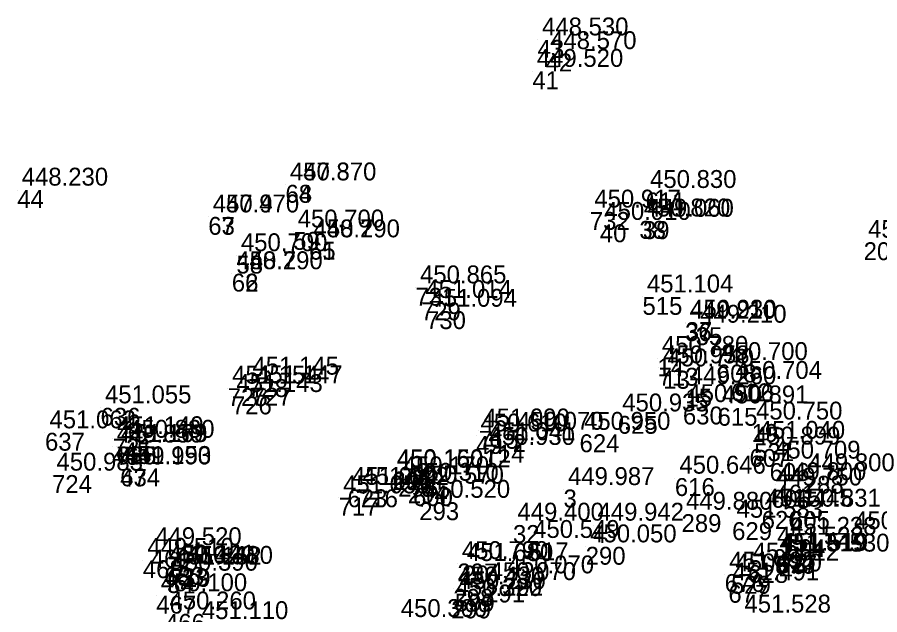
# Model space of a CAD drawing. Extents: x -874038 to -859694, y -1059487 to -1049069.
# Drawn here: x -863689 to -863631.1, y -1054948.3 to -1054908.2 of the extents above; entities that cross this region are included whole.
import ezdxf

# ---------------------------------------------------------------- set-up
doc = ezdxf.new("R2010")
doc.units = 0
doc.layers.add('Vrstva 60', color=7, linetype='Continuous')
doc.layers.add('Vrstva 61', color=7, linetype='Continuous')

msp = doc.modelspace()

# ---------------------------------------------------------------- linework, layer by layer
at = {"layer": 'Vrstva 60'}
for p, q in [((-863654.04, -1054909.75), (-863654.04, -1054909.75)), ((-863653.5, -1054910.67), (-863653.5, -1054910.67)), ((-863654.39, -1054911.86), (-863654.39, -1054911.86)), ((-863688.96, -1054919.83), (-863688.96, -1054919.83)), ((-863670.96, -1054919.48), (-863670.96, -1054919.48)), ((-863670.96, -1054919.48), (-863670.96, -1054919.48)), ((-863646.791, -1054919.987), (-863646.791, -1054919.987)), ((-863676.14, -1054921.63), (-863676.14, -1054921.63)), ((-863676.14, -1054921.63), (-863676.14, -1054921.63)), ((-863650.532, -1054921.302), (-863650.532, -1054921.302)), ((-863649.86, -1054922.13), (-863649.86, -1054922.13)), ((-863647.21, -1054921.9), (-863647.21, -1054921.9)), ((-863646.97, -1054921.92), (-863646.97, -1054921.92)), ((-863670.44, -1054922.64), (-863670.44, -1054922.64)), ((-863669.38, -1054923.3), (-863669.38, -1054923.3)), ((-863669.38, -1054923.3), (-863669.38, -1054923.3)), ((-863632.157, -1054923.332), (-863632.157, -1054923.332)), ((-863674.25, -1054924.23), (-863674.25, -1054924.23)), ((-863674.56, -1054925.44), (-863674.56, -1054925.44)), ((-863674.56, -1054925.44), (-863674.56, -1054925.44)), ((-863662.231, -1054926.387), (-863662.231, -1054926.387)), ((-863661.867, -1054927.367), (-863661.867, -1054927.367)), ((-863647, -1054927), (-863647, -1054927)), ((-863661.527, -1054927.957), (-863661.527, -1054927.957)), ((-863644.14, -1054928.76), (-863644.14, -1054928.76)), ((-863644.1, -1054928.69), (-863644.1, -1054928.69)), ((-863643.43, -1054929.03), (-863643.43, -1054929.03)), ((-863646, -1054931.12), (-863646, -1054931.12)), ((-863645.916, -1054931.757), (-863645.916, -1054931.757)), ((-863645.62, -1054931.96), (-863645.62, -1054931.96)), ((-863642.005, -1054931.536), (-863642.005, -1054931.536)), ((-863673.473, -1054932.515), (-863673.473, -1054932.515)), ((-863674.836, -1054933.123), (-863674.836, -1054933.123)), ((-863673.225, -1054933.092), (-863673.225, -1054933.092)), ((-863644.12, -1054933.16), (-863644.12, -1054933.16)), ((-863641.056, -1054932.801), (-863641.056, -1054932.801)), ((-863674.555, -1054933.68), (-863674.555, -1054933.68)), ((-863644.286, -1054934.355), (-863644.286, -1054934.355)), ((-863683.371, -1054934.441), (-863683.371, -1054934.441)), ((-863641.96, -1054934.443), (-863641.96, -1054934.443)), ((-863648.657, -1054934.983), (-863648.657, -1054934.983)), ((-863639.68, -1054935.53), (-863639.68, -1054935.53)), ((-863687.098, -1054936.116), (-863687.098, -1054936.116)), ((-863657.978, -1054935.988), (-863657.978, -1054935.988)), ((-863682.551, -1054936.509), (-863682.551, -1054936.509)), ((-863658.17, -1054936.33), (-863658.17, -1054936.33)), ((-863655.713, -1054936.213), (-863655.713, -1054936.213)), ((-863651.223, -1054936.218), (-863651.223, -1054936.218)), ((-863682.59, -1054937.07), (-863682.59, -1054937.07)), ((-863682.301, -1054937.039), (-863682.301, -1054937.039)), ((-863682.299, -1054937.033), (-863682.299, -1054937.033)), ((-863681.82, -1054936.75), (-863681.82, -1054936.75)), ((-863657.63, -1054937.23), (-863657.63, -1054937.23)), ((-863657.595, -1054936.913), (-863657.595, -1054936.913)), ((-863639.819, -1054937.204), (-863639.819, -1054937.204)), ((-863639.5, -1054936.82), (-863639.5, -1054936.82)), ((-863638.467, -1054938.151), (-863638.467, -1054938.151)), ((-863686.626, -1054938.955), (-863686.626, -1054938.955)), ((-863682.05, -1054938.54), (-863682.05, -1054938.54)), ((-863682.048, -1054938.508), (-863682.048, -1054938.508)), ((-863663.79, -1054938.76), (-863663.79, -1054938.76)), ((-863663.78, -1054938.72), (-863663.78, -1054938.72)), ((-863636.17, -1054939), (-863636.17, -1054939)), ((-863663.39, -1054939.2), (-863663.39, -1054939.2)), ((-863644.824, -1054939.159), (-863644.824, -1054939.159)), ((-863666.794, -1054939.911), (-863666.794, -1054939.911)), ((-863666.089, -1054939.913), (-863666.089, -1054939.913)), ((-863662.75, -1054939.64), (-863662.75, -1054939.64)), ((-863662.4, -1054939.83), (-863662.4, -1054939.83)), ((-863652.299, -1054939.926), (-863652.299, -1054939.926)), ((-863638.36, -1054939.95), (-863638.36, -1054939.95)), ((-863638.08, -1054939.6), (-863638.08, -1054939.6)), ((-863667.391, -1054940.481), (-863667.391, -1054940.481)), ((-863661.98, -1054940.78), (-863661.98, -1054940.78)), ((-863644.38, -1054941.58), (-863644.38, -1054941.58)), ((-863639.002, -1054941.365), (-863639.002, -1054941.365)), ((-863637.104, -1054941.375), (-863637.104, -1054941.375)), ((-863655.69, -1054942.31), (-863655.69, -1054942.31)), ((-863650.315, -1054942.315), (-863650.315, -1054942.315)), ((-863640.983, -1054942.115), (-863640.983, -1054942.115)), ((-863631.137, -1054941.937), (-863631.137, -1054941.937)), ((-863633.1, -1054942.89), (-863633.1, -1054942.89)), ((-863654.636, -1054943.472), (-863654.636, -1054943.472)), ((-863637.393, -1054943.263), (-863637.393, -1054943.263)), ((-863680, -1054943.96), (-863680, -1054943.96)), ((-863650.81, -1054943.77), (-863650.81, -1054943.77)), ((-863638.255, -1054943.926), (-863638.255, -1054943.926)), ((-863680.53, -1054944.67), (-863680.53, -1054944.67)), ((-863638.098, -1054944.374), (-863638.098, -1054944.374)), ((-863637.957, -1054944.333), (-863637.957, -1054944.333)), ((-863679.12, -1054945.19), (-863679.12, -1054945.19)), ((-863679.094, -1054945.127), (-863679.094, -1054945.127)), ((-863678.662, -1054945.257), (-863678.662, -1054945.257)), ((-863677.9, -1054945.21), (-863677.9, -1054945.21)), ((-863659.42, -1054944.89), (-863659.42, -1054944.89)), ((-863659.09, -1054945.02), (-863659.09, -1054945.02)), ((-863639.908, -1054944.989), (-863639.908, -1054944.989)), ((-863678.91, -1054945.67), (-863678.91, -1054945.67)), ((-863656.35, -1054945.85), (-863656.35, -1054945.85)), ((-863641.48, -1054945.598), (-863641.48, -1054945.598)), ((-863641.06, -1054945.72), (-863641.06, -1054945.72)), ((-863657.56, -1054946.3), (-863657.56, -1054946.3)), ((-863641.237, -1054946.321), (-863641.237, -1054946.321)), ((-863679.63, -1054947.05), (-863679.63, -1054947.05)), ((-863659.69, -1054946.59), (-863659.69, -1054946.59)), ((-863659.59, -1054946.91), (-863659.59, -1054946.91)), ((-863659.84, -1054947.37), (-863659.84, -1054947.37)), ((-863679.04, -1054948.27), (-863679.04, -1054948.27))]:
    msp.add_line(p, q, dxfattribs=at)

# ---------------------------------------------------------------- texts
for s, p in [('43', (-863654.04, -1054910.95)), ('42', (-863653.5, -1054911.87)), ('41', (-863654.39, -1054913.06)), ('44', (-863688.96, -1054921.03)), ('64', (-863670.96, -1054920.68)), ('68', (-863670.96, -1054920.68)), ('611', (-863646.791, -1054921.187)), ('63', (-863676.14, -1054922.83)), ('67', (-863676.14, -1054922.83)), ('732', (-863650.532, -1054922.502)), ('40', (-863649.86, -1054923.33)), ('38', (-863647.21, -1054923.1)), ('39', (-863646.97, -1054923.12)), ('59', (-863670.44, -1054923.84)), ('61', (-863669.38, -1054924.5)), ('65', (-863669.38, -1054924.5)), ('203', (-863632.157, -1054924.532)), ('58', (-863674.25, -1054925.43)), ('62', (-863674.56, -1054926.64)), ('66', (-863674.56, -1054926.64)), ('731', (-863662.231, -1054927.587)), ('729', (-863661.867, -1054928.567)), ('515', (-863647, -1054928.2)), ('730', (-863661.527, -1054929.157)), ('36', (-863644.14, -1054929.96)), ('37', (-863644.1, -1054929.89)), ('35', (-863643.43, -1054930.23)), ('14', (-863646, -1054932.32)), ('713', (-863645.916, -1054932.957)), ('13', (-863645.62, -1054933.16)), ('608', (-863642.005, -1054932.736)), ('728', (-863673.473, -1054933.715)), ('725', (-863674.836, -1054934.323)), ('727', (-863673.225, -1054934.292)), ('15', (-863644.12, -1054934.36)), ('612', (-863641.056, -1054934.001)), ('726', (-863674.555, -1054934.88)), ('630', (-863644.286, -1054935.555)), ('636', (-863683.371, -1054935.641)), ('625', (-863648.657, -1054936.183)), ('615', (-863641.96, -1054935.643)), ('19', (-863639.68, -1054936.73)), ('637', (-863687.098, -1054937.316)), ('715', (-863657.978, -1054937.188)), ('721', (-863682.551, -1054937.709)), ('49', (-863658.17, -1054937.53)), ('2', (-863655.713, -1054937.413)), ('624', (-863651.223, -1054937.418)), ('46', (-863682.59, -1054938.27)), ('720', (-863682.301, -1054938.239)), ('635', (-863682.299, -1054938.233)), ('45', (-863681.82, -1054937.95)), ('714', (-863657.595, -1054938.113)), ('12', (-863657.63, -1054938.43)), ('607', (-863639.819, -1054938.404)), ('531', (-863639.5, -1054938.02)), ('606', (-863638.467, -1054939.351)), ('724', (-863686.626, -1054940.155)), ('47', (-863682.05, -1054939.74)), ('634', (-863682.048, -1054939.708)), ('296', (-863663.79, -1054939.96)), ('601', (-863663.78, -1054939.92)), ('288', (-863636.17, -1054940.2)), ('295', (-863663.39, -1054940.4)), ('616', (-863644.824, -1054940.359)), ('461', (-863638.08, -1054940.8)), ('623', (-863666.794, -1054941.111)), ('716', (-863666.089, -1054941.113)), ('294', (-863662.75, -1054940.84)), ('600', (-863662.4, -1054941.03)), ('3', (-863652.299, -1054941.126)), ('605', (-863638.36, -1054941.15)), ('717', (-863667.391, -1054941.681)), ('293', (-863661.98, -1054941.98)), ('289', (-863644.38, -1054942.78)), ('626', (-863639.002, -1054942.565)), ('605', (-863637.104, -1054942.575)), ('32', (-863655.69, -1054943.51)), ('4', (-863650.315, -1054943.515)), ('629', (-863640.983, -1054943.315)), ('530', (-863633.1, -1054944.09)), ('617', (-863654.636, -1054944.672)), ('604', (-863637.393, -1054944.463)), ('469', (-863680, -1054945.16)), ('290', (-863650.81, -1054944.97)), ('669', (-863638.255, -1054945.126)), ('468', (-863680.53, -1054945.87)), ('670', (-863638.098, -1054945.574)), ('627', (-863637.957, -1054945.533)), ('48', (-863679.12, -1054946.39)), ('633', (-863679.094, -1054946.327)), ('719', (-863678.662, -1054946.457)), ('33', (-863677.9, -1054946.41)), ('297', (-863659.42, -1054946.09)), ('20', (-863659.09, -1054946.22)), ('628', (-863639.908, -1054946.189)), ('34', (-863678.91, -1054946.87)), ('292', (-863656.35, -1054947.05)), ('676', (-863641.48, -1054946.798)), ('529', (-863641.06, -1054946.92)), ('291', (-863657.56, -1054947.5)), ('677', (-863641.237, -1054947.521)), ('467', (-863679.63, -1054948.25)), ('298', (-863659.69, -1054947.79)), ('599', (-863659.59, -1054948.11)), ('299', (-863659.84, -1054948.57)), ('466', (-863679.04, -1054949.47))]:
    msp.add_text(s, height=1.2, dxfattribs=at).set_placement(p)
at = {"layer": 'Vrstva 61'}
for s, p in [('448.530', (-863653.74, -1054909.45)), ('448.570', (-863653.2, -1054910.37)), ('449.520', (-863654.09, -1054911.56)), ('450.370', (-863670.66, -1054919.18)), ('447.870', (-863670.66, -1054919.18)), ('448.230', (-863688.66, -1054919.53)), ('450.830', (-863646.491, -1054919.687)), ('450.917', (-863650.232, -1054921.002)), ('450.470', (-863675.84, -1054921.33)), ('447.970', (-863675.84, -1054921.33)), ('450.820', (-863646.91, -1054921.6)), ('449.060', (-863646.67, -1054921.62)), ('450.910', (-863649.56, -1054921.83)), ('450.700', (-863670.14, -1054922.34)), ('450.790', (-863669.08, -1054923)), ('448.290', (-863669.08, -1054923)), ('450.746', (-863631.857, -1054923.032)), ('450.700', (-863673.95, -1054923.93)), ('450.790', (-863674.26, -1054925.14)), ('448.290', (-863674.26, -1054925.14)), ('450.865', (-863661.931, -1054926.087)), ('451.104', (-863646.7, -1054926.7)), ('451.014', (-863661.567, -1054927.067)), ('451.094', (-863661.227, -1054927.657)), ('449.210', (-863643.84, -1054928.46)), ('450.930', (-863643.8, -1054928.39)), ('449.210', (-863643.13, -1054928.73)), ('450.780', (-863645.7, -1054930.82)), ('450.958', (-863645.616, -1054931.457)), ('450.700', (-863641.705, -1054931.236)), ('450.740', (-863645.32, -1054931.66)), ('451.145', (-863673.173, -1054932.215)), ('450.704', (-863640.756, -1054932.501)), ('451.154', (-863674.536, -1054932.823)), ('451.147', (-863672.925, -1054932.792)), ('449.260', (-863643.82, -1054932.86)), ('451.143', (-863674.255, -1054933.38)), ('451.055', (-863683.071, -1054934.141)), ('450.906', (-863643.986, -1054934.055)), ('450.891', (-863641.66, -1054934.143)), ('450.935', (-863648.357, -1054934.683)), ('450.750', (-863639.38, -1054935.23)), ('451.062', (-863686.798, -1054935.816)), ('450.610', (-863657.87, -1054936.03)), ('451.090', (-863657.678, -1054935.688)), ('450.070', (-863655.413, -1054935.913)), ('450.950', (-863650.923, -1054935.918)), ('451.149', (-863682.251, -1054936.209)), ('451.169', (-863682.001, -1054936.739)), ('451.173', (-863681.999, -1054936.733)), ('450.830', (-863681.52, -1054936.45)), ('451.041', (-863657.295, -1054936.613)), ('451.040', (-863639.2, -1054936.52)), ('449.850', (-863682.29, -1054936.77)), ('450.930', (-863657.33, -1054936.93)), ('450.899', (-863639.519, -1054936.904)), ('450.709', (-863638.167, -1054937.851)), ('449.990', (-863681.75, -1054938.24)), ('451.153', (-863681.748, -1054938.208)), ('450.160', (-863663.49, -1054938.46)), ('450.150', (-863663.48, -1054938.42)), ('450.983', (-863686.326, -1054938.655)), ('450.170', (-863663.09, -1054938.9)), ('450.646', (-863644.524, -1054938.859)), ('449.800', (-863635.87, -1054938.7)), ('451.084', (-863666.494, -1054939.611)), ('451.092', (-863665.789, -1054939.613)), ('450.310', (-863662.45, -1054939.34)), ('450.570', (-863662.1, -1054939.53)), ('449.987', (-863651.999, -1054939.626)), ('449.750', (-863638.06, -1054939.65)), ('449.800', (-863637.78, -1054939.3)), ('451.058', (-863667.091, -1054940.181)), ('450.520', (-863661.68, -1054940.48)), ('449.880', (-863644.08, -1054941.28)), ('451.445', (-863638.702, -1054941.065)), ('450.831', (-863636.804, -1054941.075)), ('451.583', (-863640.683, -1054941.815)), ('449.400', (-863655.39, -1054942.01)), ('449.942', (-863650.015, -1054942.015)), ('451.238', (-863637.093, -1054942.963)), ('450.710', (-863632.8, -1054942.59)), ('449.520', (-863679.7, -1054943.66)), ('450.549', (-863654.336, -1054943.172)), ('450.050', (-863650.51, -1054943.47)), ('451.522', (-863637.955, -1054943.626)), ('451.519', (-863637.798, -1054944.074)), ('451.519', (-863637.657, -1054944.033)), ('449.510', (-863680.23, -1054944.37)), ('451.141', (-863678.794, -1054944.827)), ('450.790', (-863659.12, -1054944.59)), ('451.680', (-863658.79, -1054944.72)), ('451.512', (-863639.608, -1054944.689)), ('450.420', (-863678.82, -1054944.89)), ('450.390', (-863678.61, -1054945.37)), ('451.152', (-863678.362, -1054944.957)), ('450.480', (-863677.6, -1054944.91)), ('451.495', (-863641.18, -1054945.298)), ('450.720', (-863640.76, -1054945.42)), ('450.070', (-863657.26, -1054946)), ('450.070', (-863656.05, -1054945.55)), ('451.491', (-863640.937, -1054946.021)), ('450.430', (-863659.39, -1054946.29)), ('450.100', (-863679.33, -1054946.75)), ('450.320', (-863659.54, -1054947.07)), ('450.230', (-863659.29, -1054946.61)), ('450.260', (-863678.74, -1054947.97)), ('451.528', (-863640.152, -1054948.181)), ('451.110', (-863676.569, -1054948.619)), ('450.300', (-863663.22, -1054948.48))]:
    msp.add_text(s, height=1.2, dxfattribs=at).set_placement(p)

doc.saveas('drawing.dxf')
